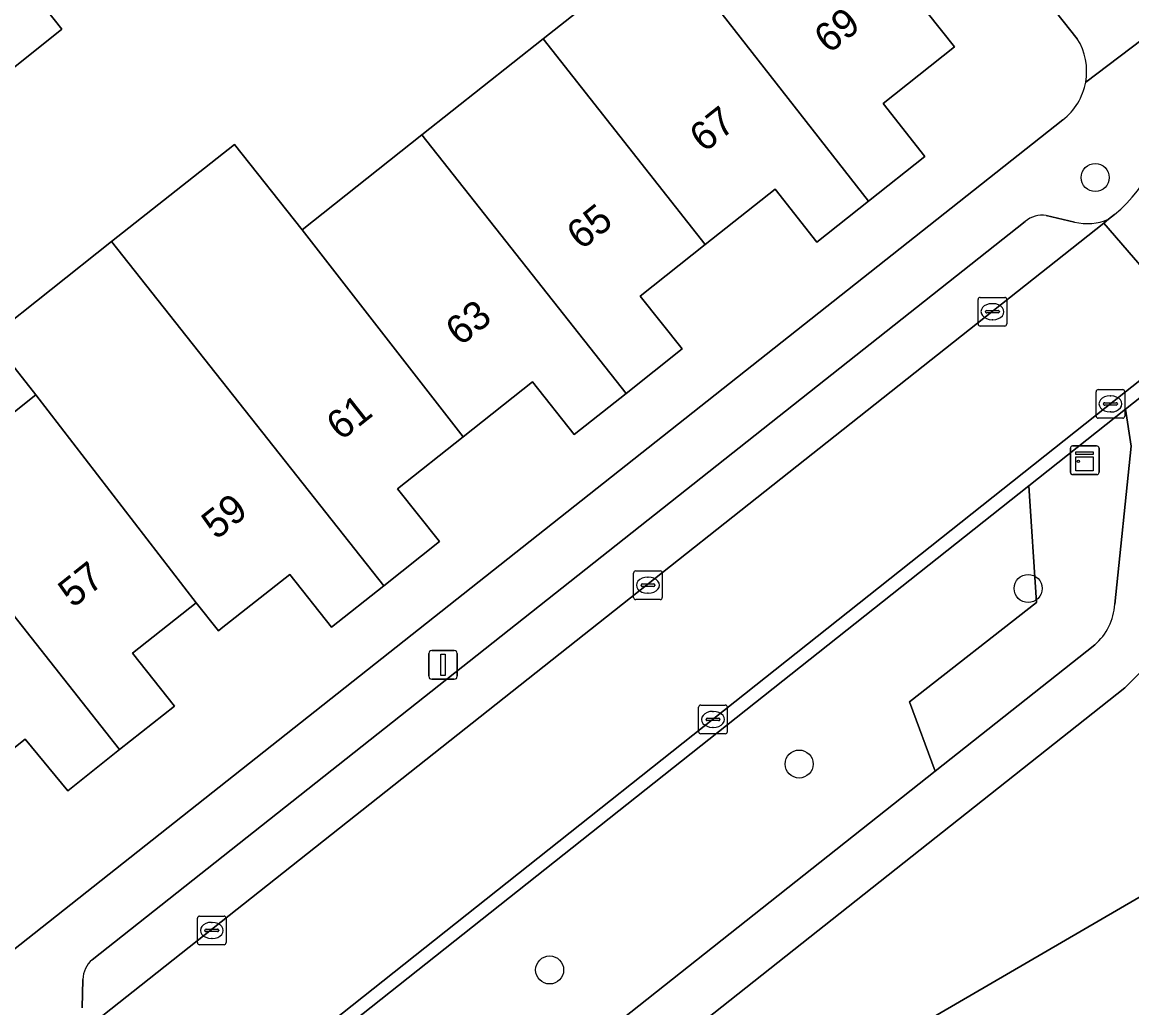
# Model space of a CAD drawing. Extents: x 159626 to 160723, y 388173 to 389416.
# Drawn here: x 160124.66 to 160163.38, y 388521.24 to 388555.62 of the extents above; entities that cross this region are included whole.
import ezdxf

# ---------------------------------------------------------------- set-up
doc = ezdxf.new("R2010")
doc.units = 0
for name, color, linetype in [('IMGEO_Boom', 7, 'Continuous'), ('IMGEO_Erf', 7, 'Continuous'), ('IMGEO_Groenvoorziening', 7, 'Continuous'), ('IMGEO_Kast', 7, 'Continuous'), ('IMGEO_Kolk', 7, 'Continuous'), ('IMGEO_Lichtmast', 7, 'Continuous'), ('IMGEO_Pand', 7, 'Continuous'), ('IMGEO_Pand_nummerreeks', 7, 'Continuous'), ('IMGEO_Parkeervlak_open', 7, 'Continuous'), ('IMGEO_Rijbaan_lokaal_open', 7, 'Continuous'), ('IMGEO_Voetpad_halfverhard', 7, 'Continuous'), ('IMGEO_Voetpad_open', 7, 'Continuous')]:
    doc.layers.add(name, color=color, linetype=linetype)

msp = doc.modelspace()

# ---------------------------------------------------------------- linework, layer by layer
at = {"layer": 'IMGEO_Boom'}
for centre in [(160162.106, 388550.203), (160159.767, 388535.866), (160151.776, 388529.741), (160143.068, 388522.557)]:
    msp.add_circle(centre, 0.489, dxfattribs=at)
at = {"layer": 'IMGEO_Erf'}
for points in [[(160161.479, 388555.046), (160158.23, 388559.144), (160145.158, 388575.629), (160140.484, 388571.932), (160144.027, 388567.471), (160141.577, 388565.524), (160139.117, 388563.569), (160135.574, 388568.03), (160132.045, 388565.227), (160135.588, 388560.766), (160133.044, 388558.742), (160130.663, 388556.847), (160127.12, 388561.308), (160123.577, 388558.488), (160126.051, 388555.373), (160123.516, 388553.364)], [(160151.515, 388561.9), (160157.201, 388554.76), (160154.702, 388552.783), (160156.162, 388550.941), (160154.194, 388549.38), (160152.394, 388547.952), (160150.934, 388549.794), (160148.501, 388547.864), (160146.226, 388546.059), (160147.695, 388544.224), (160145.74, 388542.673), (160143.926, 388541.234), (160142.466, 388543.076), (160140.049, 388541.159), (160137.765, 388539.347), (160139.225, 388537.505), (160137.279, 388535.961), (160135.457, 388534.515), (160133.997, 388536.357), (160131.61, 388534.465), (160131.513, 388534.388), (160130.737, 388535.368), (160128.512, 388533.604), (160129.972, 388531.763), (160128.061, 388530.247), (160126.25, 388528.81), (160124.768, 388530.613), (160122.382, 388528.715)], [(160120.928, 388539.275), (160125.143, 388542.627), (160123.56, 388544.627), (160127.783, 388547.968), (160132.07, 388551.36), (160134.428, 388548.38), (160138.614, 388551.692), (160142.84, 388555.036), (160147.124, 388558.426)], [(160068.183, 388531), (160117.33, 388517.709), (160160.975, 388552.212)]]:
    msp.add_lwpolyline(points, dxfattribs=at)
for centre, radius, start, end in [((160159.671, 388553.908), 2.137, 349.8662, 32.1855), ((160159.657, 388553.912), 2.151, 307.7949, 349.8318)]:
    msp.add_arc(centre, radius, start, end, dxfattribs=at)
at = {"layer": 'IMGEO_Groenvoorziening'}
for points in [[(160210.349, 388545.8), (160203.261, 388547.937), (160199.775, 388549.028), (160197.337, 388543.19), (160189.456, 388546.431), (160169.917, 388531.659), (160163.907, 388533.167), (160163.144, 388532.403), (160137.531, 388512.126)], [(160163.359, 388540.836), (160163.165, 388542.123), (160159.791, 388539.449), (160160.055, 388535.375), (160155.622, 388531.906), (160156.52, 388529.487), (160162.092, 388533.897)], [(160162.792, 388535.315), (160163.359, 388540.836)]]:
    msp.add_lwpolyline(points, dxfattribs=at)
for points in [[(160189.665, 388540.231), (160152.894, 388518.841), (160162.95, 388501.553), (160199.721, 388522.943)], [(160199.721, 388522.943), (160162.95, 388501.553), (160152.894, 388518.841), (160189.665, 388540.231)], [(160156.52, 388529.487), (160155.622, 388531.906), (160160.055, 388535.375), (160159.791, 388539.449), (160132.407, 388517.741), (160138.177, 388514.969), (160141.319, 388517.456)]]:
    msp.add_lwpolyline(points, close=True, dxfattribs=at)
msp.add_arc((160160.716, 388535.458), 2.081, 311.3935, 356.0597, dxfattribs=at)
at = {"layer": 'IMGEO_Kast'}
for p, q in [((160161.315, 388540.839), (160162.156, 388540.839)), ((160162.156, 388540.839), (160161.315, 388540.839)), ((160161.24, 388539.914), (160161.24, 388540.755)), ((160161.24, 388540.755), (160161.24, 388539.914)), ((160162.24, 388540.764), (160162.24, 388539.923)), ((160162.24, 388539.923), (160162.24, 388540.764)), ((160162.165, 388539.839), (160161.324, 388539.839)), ((160161.324, 388539.839), (160162.165, 388539.839))]:
    msp.add_line(p, q, dxfattribs=at)
for points in [[(160161.435, 388540.629), (160162.035, 388540.629), (160162.035, 388540.544), (160161.435, 388540.544), (160161.435, 388540.629)], [(160161.435, 388540.454), (160162.035, 388540.454), (160162.035, 388539.965), (160161.435, 388539.965), (160161.435, 388540.454)]]:
    msp.add_lwpolyline(points, dxfattribs=at)
msp.add_circle((160161.519, 388540.303), 0.0377, dxfattribs=at)
for centre, start, end in [((160161.318, 388540.761), 92.4484, 184.2845), ((160161.318, 388540.761), 92.4484, 184.2845), ((160162.162, 388540.761), 2.4484, 94.2845), ((160162.162, 388540.761), 2.4484, 94.2845), ((160161.318, 388539.917), 182.4484, 274.2845), ((160161.318, 388539.917), 182.4484, 274.2845), ((160162.162, 388539.917), 272.4484, 4.2845), ((160162.162, 388539.917), 272.4484, 4.2845)]:
    msp.add_arc(centre, 0.0779, start, end, dxfattribs=at)
at = {"layer": 'IMGEO_Kolk'}
for p, q in [((160158.021, 388545.096), (160158.021, 388545.948)), ((160158.096, 388546.022), (160158.948, 388546.022)), ((160159.022, 388545.948), (160159.022, 388545.096)), ((160158.28, 388545.516), (160158.28, 388545.528)), ((160158.718, 388545.479), (160158.32, 388545.479)), ((160158.323, 388545.565), (160158.721, 388545.565)), ((160158.509, 388545.802), (160158.534, 388545.802)), ((160158.764, 388545.528), (160158.764, 388545.516)), ((160158.532, 388545.242), (160158.507, 388545.242)), ((160158.948, 388545.022), (160158.096, 388545.022)), ((160162.214, 388542.804), (160163.066, 388542.804)), ((160162.139, 388541.878), (160162.139, 388542.73)), ((160162.627, 388542.584), (160162.652, 388542.584)), ((160163.14, 388542.73), (160163.14, 388541.878)), ((160162.398, 388542.298), (160162.398, 388542.31)), ((160162.836, 388542.261), (160162.438, 388542.261)), ((160162.441, 388542.347), (160162.839, 388542.347)), ((160162.65, 388542.024), (160162.625, 388542.024)), ((160162.882, 388542.31), (160162.882, 388542.298)), ((160163.066, 388541.804), (160162.214, 388541.804)), ((160145.999, 388535.553), (160145.999, 388536.405)), ((160146.074, 388536.479), (160146.926, 388536.479)), ((160146.487, 388536.259), (160146.512, 388536.259)), ((160147, 388536.405), (160147, 388535.553)), ((160146.258, 388535.973), (160146.258, 388535.985)), ((160146.696, 388535.936), (160146.298, 388535.936)), ((160146.301, 388536.022), (160146.699, 388536.022)), ((160146.742, 388535.985), (160146.742, 388535.973)), ((160146.926, 388535.479), (160146.074, 388535.479)), ((160146.51, 388535.699), (160146.485, 388535.699)), ((160148.268, 388530.872), (160148.268, 388531.724)), ((160148.343, 388531.798), (160149.195, 388531.798)), ((160148.756, 388531.578), (160148.781, 388531.578)), ((160149.269, 388531.724), (160149.269, 388530.872)), ((160148.527, 388531.292), (160148.527, 388531.304)), ((160148.965, 388531.255), (160148.567, 388531.255)), ((160148.57, 388531.341), (160148.968, 388531.341)), ((160149.011, 388531.304), (160149.011, 388531.292)), ((160149.195, 388530.798), (160148.343, 388530.798)), ((160148.779, 388531.018), (160148.754, 388531.018)), ((160130.779, 388523.51), (160130.779, 388524.362)), ((160130.854, 388524.436), (160131.706, 388524.436)), ((160131.267, 388524.216), (160131.292, 388524.216)), ((160131.78, 388524.362), (160131.78, 388523.51)), ((160131.038, 388523.93), (160131.038, 388523.942)), ((160131.476, 388523.893), (160131.078, 388523.893)), ((160131.081, 388523.979), (160131.479, 388523.979)), ((160131.522, 388523.942), (160131.522, 388523.93)), ((160131.706, 388523.436), (160130.854, 388523.436)), ((160131.29, 388523.656), (160131.265, 388523.656))]:
    msp.add_line(p, q, dxfattribs=at)
for points in [[(160158.021, 388545.096), (160158.021, 388545.948)], [(160158.096, 388546.022), (160158.948, 388546.022)], [(160159.022, 388545.948), (160159.022, 388545.096)], [(160158.948, 388545.022), (160158.096, 388545.022)], [(160162.214, 388542.804), (160163.066, 388542.804)], [(160162.139, 388541.878), (160162.139, 388542.73)], [(160163.14, 388542.73), (160163.14, 388541.878)], [(160163.066, 388541.804), (160162.214, 388541.804)], [(160145.999, 388535.553), (160145.999, 388536.405)], [(160146.074, 388536.479), (160146.926, 388536.479)], [(160147, 388536.405), (160147, 388535.553)], [(160146.926, 388535.479), (160146.074, 388535.479)], [(160148.268, 388530.872), (160148.268, 388531.724)], [(160148.343, 388531.798), (160149.195, 388531.798)], [(160149.269, 388531.724), (160149.269, 388530.872)], [(160149.195, 388530.798), (160148.343, 388530.798)], [(160130.779, 388523.51), (160130.779, 388524.362)], [(160130.854, 388524.436), (160131.706, 388524.436)], [(160131.78, 388524.362), (160131.78, 388523.51)], [(160131.706, 388523.436), (160130.854, 388523.436)]]:
    msp.add_lwpolyline(points, dxfattribs=at)
for centre, radius, start, end in [((160158.098, 388545.946), 0.0765, 91.552, 178.448), ((160158.098, 388545.946), 0.0765, 91.552, 178.448), ((160158.946, 388545.946), 0.0765, 1.552, 88.448), ((160158.946, 388545.946), 0.0765, 1.552, 88.448), ((160158.32, 388545.525), 0.0403, 85.8775, 175.7526), ((160158.317, 388545.515), 0.0366, 178.938, 274.7102), ((160158.721, 388545.522), 0.043, 264.8664, 352.4533), ((160158.725, 388545.527), 0.0386, 1.7309, 96.639), ((160158.098, 388545.098), 0.0765, 181.552, 268.448), ((160158.098, 388545.098), 0.0765, 181.552, 268.448), ((160158.946, 388545.098), 0.0765, 271.552, 358.448), ((160158.946, 388545.098), 0.0765, 271.552, 358.448), ((160162.216, 388542.728), 0.0765, 91.552, 178.448), ((160162.216, 388542.728), 0.0765, 91.552, 178.448), ((160163.064, 388542.728), 0.0765, 1.552, 88.448), ((160163.064, 388542.728), 0.0765, 1.552, 88.448), ((160162.438, 388542.307), 0.0403, 85.8775, 175.7526), ((160162.435, 388542.297), 0.0366, 178.938, 274.7102), ((160162.839, 388542.304), 0.043, 264.8664, 352.4533), ((160162.843, 388542.309), 0.0386, 1.7309, 96.639), ((160162.216, 388541.88), 0.0765, 181.552, 268.448), ((160162.216, 388541.88), 0.0765, 181.552, 268.448), ((160163.064, 388541.88), 0.0765, 271.552, 358.448), ((160163.064, 388541.88), 0.0765, 271.552, 358.448), ((160146.076, 388536.403), 0.0765, 91.552, 178.448), ((160146.076, 388536.403), 0.0765, 91.552, 178.448), ((160146.924, 388536.403), 0.0765, 1.552, 88.448), ((160146.924, 388536.403), 0.0765, 1.552, 88.448), ((160146.298, 388535.982), 0.0403, 85.8775, 175.7526), ((160146.295, 388535.972), 0.0366, 178.938, 274.7102), ((160146.699, 388535.979), 0.043, 264.8664, 352.4533), ((160146.703, 388535.984), 0.0386, 1.7309, 96.639), ((160146.076, 388535.555), 0.0765, 181.552, 268.448), ((160146.076, 388535.555), 0.0765, 181.552, 268.448), ((160146.924, 388535.555), 0.0765, 271.552, 358.448), ((160146.924, 388535.555), 0.0765, 271.552, 358.448), ((160148.345, 388531.722), 0.0765, 91.552, 178.448), ((160148.345, 388531.722), 0.0765, 91.552, 178.448), ((160149.193, 388531.722), 0.0765, 1.552, 88.448), ((160149.193, 388531.722), 0.0765, 1.552, 88.448), ((160148.567, 388531.301), 0.0403, 85.8775, 175.7526), ((160148.564, 388531.291), 0.0366, 178.938, 274.7102), ((160148.968, 388531.298), 0.043, 264.8664, 352.4533), ((160148.972, 388531.303), 0.0386, 1.7309, 96.639), ((160148.345, 388530.874), 0.0765, 181.552, 268.448), ((160148.345, 388530.874), 0.0765, 181.552, 268.448), ((160149.193, 388530.874), 0.0765, 271.552, 358.448), ((160149.193, 388530.874), 0.0765, 271.552, 358.448), ((160130.856, 388524.36), 0.0765, 91.552, 178.448), ((160130.856, 388524.36), 0.0765, 91.552, 178.448), ((160131.704, 388524.36), 0.0765, 1.552, 88.448), ((160131.704, 388524.36), 0.0765, 1.552, 88.448), ((160131.078, 388523.939), 0.0403, 85.8775, 175.7526), ((160131.075, 388523.929), 0.0366, 178.938, 274.7102), ((160131.479, 388523.936), 0.043, 264.8664, 352.4533), ((160131.483, 388523.941), 0.0386, 1.7309, 96.639), ((160130.856, 388523.512), 0.0765, 181.552, 268.448), ((160130.856, 388523.512), 0.0765, 181.552, 268.448), ((160131.704, 388523.512), 0.0765, 271.552, 358.448), ((160131.704, 388523.512), 0.0765, 271.552, 358.448)]:
    msp.add_arc(centre, radius, start, end, dxfattribs=at)
for centre, major_axis, ratio, start_param, end_param in [((160158.508, 388545.522), (-0.387, 0.002), 0.722429, 4.712389, 7.853982), ((160158.533, 388545.522), (-0.39, 0.002), 0.717154, 1.570796, 4.712389), ((160162.626, 388542.304), (-0.387, 0.002), 0.722429, 4.712389, 7.853982), ((160162.651, 388542.304), (-0.39, 0.002), 0.717154, 1.570796, 4.712389), ((160146.486, 388535.979), (-0.387, 0.002), 0.722429, 4.712389, 7.853982), ((160146.511, 388535.979), (-0.39, 0.002), 0.717154, 1.570796, 4.712389), ((160148.755, 388531.298), (-0.387, 0.002), 0.722429, 4.712389, 7.853982), ((160148.78, 388531.298), (-0.39, 0.002), 0.717154, 1.570796, 4.712389), ((160131.266, 388523.936), (-0.387, 0.002), 0.722429, 4.712389, 7.853982), ((160131.291, 388523.936), (-0.39, 0.002), 0.717154, 1.570796, 4.712389)]:
    msp.add_ellipse(centre, major_axis=major_axis, ratio=ratio, start_param=start_param, end_param=end_param, dxfattribs=at)
at = {"layer": 'IMGEO_Lichtmast'}
for p, q in [((160138.852, 388532.801), (160138.852, 388533.601)), ((160138.852, 388533.601), (160138.852, 388532.801)), ((160138.952, 388533.701), (160139.742, 388533.701)), ((160139.742, 388533.701), (160138.952, 388533.701)), ((160139.842, 388533.601), (160139.842, 388532.801)), ((160139.842, 388532.801), (160139.842, 388533.601)), ((160139.742, 388532.701), (160138.952, 388532.701)), ((160138.952, 388532.701), (160139.742, 388532.701))]:
    msp.add_line(p, q, dxfattribs=at)
msp.add_lwpolyline([(160139.272, 388533.576), (160139.422, 388533.576), (160139.422, 388532.826), (160139.272, 388532.826), (160139.272, 388533.576)], dxfattribs=at)
for centre, start, end in [((160138.952, 388533.601), 90, 180), ((160138.952, 388533.601), 90, 180), ((160139.742, 388533.601), 0, 90), ((160139.742, 388533.601), 360, 90), ((160138.952, 388532.801), 180, 270), ((160138.952, 388532.801), 180, 270), ((160139.742, 388532.801), 270, 0), ((160139.742, 388532.801), 270, 0)]:
    msp.add_arc(centre, 0.1, start, end, dxfattribs=at)
at = {"layer": 'IMGEO_Pand'}
for points in [[(160154.194, 388549.38), (160156.162, 388550.941), (160154.702, 388552.783), (160157.201, 388554.76), (160151.515, 388561.9), (160149.334, 388564.64), (160144.954, 388561.152), (160147.124, 388558.426)], [(160123.577, 388558.488), (160121.048, 388556.485), (160123.516, 388553.364), (160126.051, 388555.373)], [(160154.194, 388549.38), (160147.124, 388558.426), (160142.84, 388555.036), (160148.501, 388547.864), (160150.934, 388549.794), (160152.394, 388547.952)], [(160148.501, 388547.864), (160142.84, 388555.036), (160138.614, 388551.692), (160145.74, 388542.673), (160147.695, 388544.224), (160146.226, 388546.059)], [(160140.049, 388541.159), (160142.466, 388543.076), (160143.926, 388541.234), (160145.74, 388542.673), (160138.614, 388551.692), (160134.428, 388548.38)], [(160137.279, 388535.961), (160139.225, 388537.505), (160137.765, 388539.347), (160140.049, 388541.159), (160134.428, 388548.38), (160132.07, 388551.36), (160127.783, 388547.968)], [(160127.783, 388547.968), (160123.56, 388544.627), (160125.143, 388542.627), (160130.737, 388535.368), (160131.513, 388534.388), (160131.61, 388534.465), (160133.997, 388536.357), (160135.457, 388534.515), (160137.279, 388535.961)], [(160125.143, 388542.627), (160120.928, 388539.275), (160128.061, 388530.247), (160129.972, 388531.763), (160128.512, 388533.604), (160130.737, 388535.368)], [(160128.061, 388530.247), (160120.928, 388539.275), (160116.697, 388535.91), (160122.382, 388528.715), (160124.768, 388530.613), (160126.25, 388528.81)]]:
    msp.add_lwpolyline(points, close=True, dxfattribs=at)
at = {"layer": 'IMGEO_Parkeervlak_open'}
for points in [[(160126.365, 388520.089), (160162.406, 388548.616)], [(160159.668, 388548.674), (160127.106, 388522.914)], [(160161.383, 388548.649), (160160.395, 388548.883)], [(160162.406, 388548.616), (160162.571, 388548.746)], [(160126.782, 388522.228), (160126.761, 388521.236)]]:
    msp.add_lwpolyline(points, dxfattribs=at)
for centre, radius, start, end in [((160160.283, 388547.902), 0.987, 83.5074, 128.5707), ((160161.831, 388550.485), 1.89, 256.2875, 293.0481), ((160127.68, 388522.224), 0.898, 129.7187, 179.7182)]:
    msp.add_arc(centre, radius, start, end, dxfattribs=at)
at = {"layer": 'IMGEO_Rijbaan_lokaal_open'}
msp.add_lwpolyline([(160162.783, 388548.914), (160162.571, 388548.746), (160162.406, 388548.616), (160165.735, 388544.757), (160179.663, 388555.791), (160176.533, 388559.866)], dxfattribs=at)
msp.add_lwpolyline([(160162.49, 388542.187), (160165.735, 388544.757), (160162.406, 388548.616), (160126.365, 388520.089), (160125.654, 388519.528), (160128.633, 388515.322)], close=True, dxfattribs=at)
msp.add_arc((160159.611, 388552.769), 4.992, 309.4473, 1.7445, dxfattribs=at)
at = {"layer": 'IMGEO_Voetpad_halfverhard'}
for points in [[(160189.96, 388557.028), (160184.472, 388557.569), (160183.837, 388557.696), (160183.291, 388558.044), (160163.165, 388542.123), (160163.359, 388540.836), (160162.792, 388535.315)], [(160162.092, 388533.897), (160156.52, 388529.487), (160141.319, 388517.456), (160138.177, 388514.969), (160136.138, 388513.355)], [(160137.531, 388512.126), (160163.144, 388532.403), (160163.907, 388533.167)]]:
    msp.add_lwpolyline(points, dxfattribs=at)
msp.add_arc((160160.716, 388535.458), 2.081, 311.3935, 356.0597, dxfattribs=at)
at = {"layer": 'IMGEO_Voetpad_open'}
for points in [[(160129.272, 388515.256), (160132.407, 388517.741), (160159.791, 388539.449), (160163.165, 388542.123), (160183.291, 388558.044), (160186.798, 388560.817), (160209.905, 388579.089), (160210.744, 388579.616)], [(160208.991, 388579.024), (160179.663, 388555.791), (160165.735, 388544.757), (160162.49, 388542.187), (160128.633, 388515.322)], [(160147.05, 388577.322), (160146.412, 388576.752), (160145.158, 388575.629), (160158.23, 388559.144), (160161.479, 388555.046)], [(160164.135, 388555.305), (160161.774, 388553.532)], [(160161.774, 388553.532), (160164.135, 388555.305)], [(160160.975, 388552.212), (160117.33, 388517.709), (160116.838, 388514.716), (160120.983, 388500), (160128.765, 388472.373), (160130.611, 388465.651), (160131.302, 388463.119), (160132.71, 388458.055), (160135.679, 388459.706), (160133.952, 388465.818), (160134.433, 388465.953), (160133.41, 388469.46)], [(160127.106, 388522.914), (160159.668, 388548.674)], [(160160.395, 388548.883), (160161.383, 388548.649)], [(160162.571, 388548.746), (160162.783, 388548.914)], [(160126.761, 388521.236), (160126.782, 388522.228)]]:
    msp.add_lwpolyline(points, dxfattribs=at)
for centre, radius, start, end in [((160159.671, 388553.908), 2.137, 349.8662, 32.1855), ((160159.657, 388553.912), 2.151, 307.7949, 349.8318), ((160159.611, 388552.769), 4.992, 309.4473, 1.7445), ((160160.283, 388547.902), 0.987, 83.5074, 128.5707), ((160161.831, 388550.485), 1.89, 256.2875, 293.0481), ((160127.68, 388522.224), 0.898, 129.7187, 179.7182)]:
    msp.add_arc(centre, radius, start, end, dxfattribs=at)

# ---------------------------------------------------------------- texts
at = {"layer": 'IMGEO_Pand_nummerreeks'}
for s, rotation, p in [('69', 38.4026, (160152.813, 388554.498)), ('67', 38.4026, (160148.463, 388551.05)), ('65', 38.4254, (160144.175, 388547.649)), ('63', 38.4254, (160139.949, 388544.296)), ('61', 38.4214, (160135.79, 388540.997)), ('59', 38.4225, (160131.434, 388537.542)), ('57', 38.5314, (160126.433, 388535.162))]:
    msp.add_text(s, height=1, rotation=rotation, dxfattribs=at).set_placement(p)

doc.saveas('drawing.dxf')
